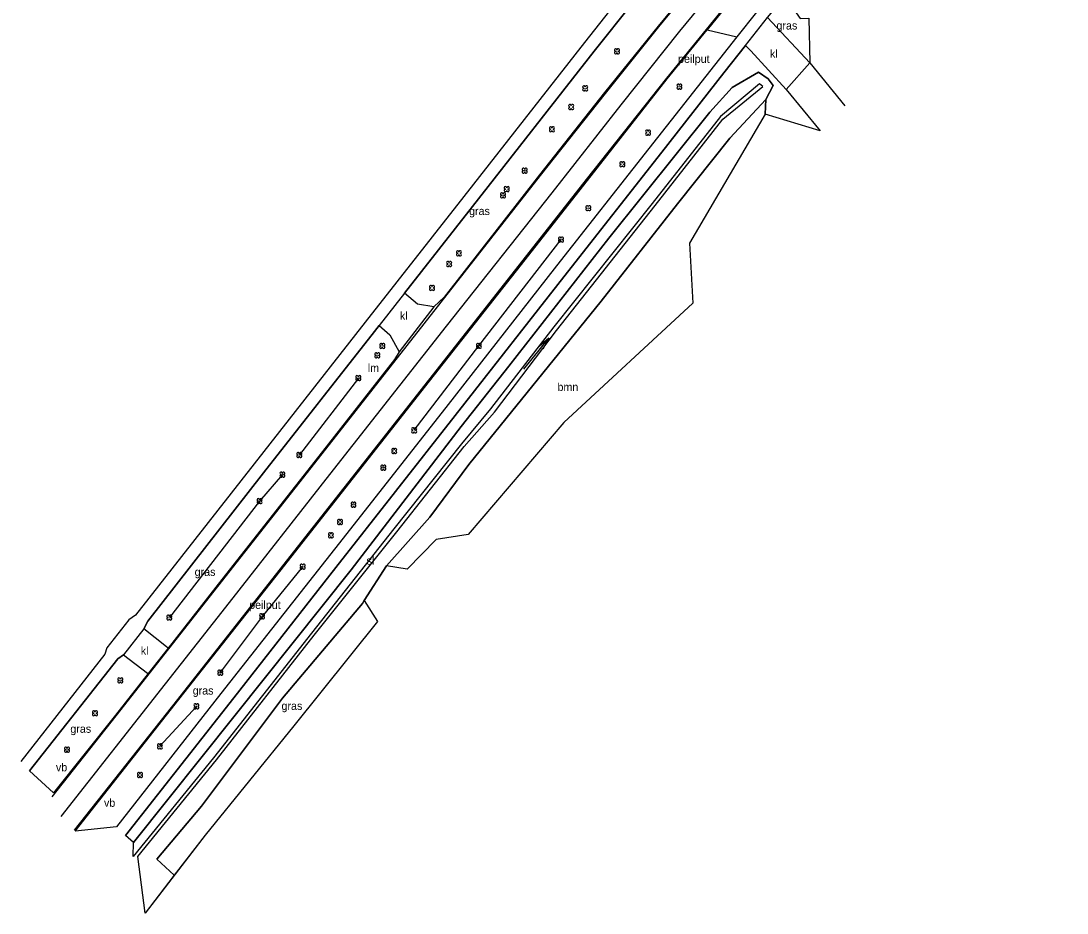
# Model space of a CAD drawing. Extents: x 154825 to 158680, y 370717 to 378075.
# Drawn here: x 157684.4 to 157815, y 372149.3 to 372260.7 of the extents above; entities that cross this region are included whole.
import ezdxf

# ---------------------------------------------------------------- set-up
doc = ezdxf.new("R2010")
doc.units = 0
for name, color, linetype in [('boom', 7, 'Continuous'), ('boomgaard(vs)', 7, 'Continuous'), ('boomgroep(vs)', 7, 'Continuous'), ('deelstreep(3-9)', 7, 'Continuous'), ('grazige vegetatie(vs)', 7, 'Continuous'), ('insteek sloot', 7, 'Continuous'), ('kantstreep', 7, 'Continuous'), ('klinkerverharding(vs)', 7, 'Continuous'), ('maaiveldlijn algemeen - gesloten verharding', 7, 'Continuous'), ('maaiveldlijn algemeen - onverhard', 7, 'Continuous'), ('maaiveldlijn algemeen - open verharding', 7, 'Continuous'), ('peilput', 7, 'Continuous'), ('raster - hek', 7, 'Continuous'), ('Sloot bodem', 7, 'Continuous'), ('sloot(vs)', 7, 'Continuous'), ('stroomrichting  watergangen', 7, 'Continuous'), ('struiken(vs)', 7, 'Continuous'), ('verkeersb_z kabel', 7, 'Continuous'), ('verlichtingsobject', 7, 'Continuous'), ('vlak_Boomgaard', 7, 'Continuous'), ('vlak_Grazige_vegetatie', 7, 'Continuous')]:
    doc.layers.add(name, color=color, linetype=linetype)

msp = doc.modelspace()

# ---------------------------------------------------------------- linework, layer by layer
at = {"layer": 'boom'}
for points in [[(157733.47, 372209.58), (157741.56, 372220.12), (157751.81, 372233.38)], [(157726.5, 372216.09), (157719.13, 372206.49)], [(157717.01, 372204.04), (157714.16, 372200.73), (157702.9, 372186.21)], [(157719.54, 372192.55), (157714.48, 372186.34), (157709.26, 372179.33)], [(157706.28, 372175.12), (157701.71, 372170.13)]]:
    msp.add_lwpolyline(points, dxfattribs=at)
for centre in [(157758.79, 372256.87), (157754.83, 372252.25), (157766.61, 372252.46), (157753.08, 372249.91), (157750.67, 372247.15), (157762.69, 372246.73), (157759.48, 372242.78), (157747.27, 372241.97), (157744.57, 372238.9), (157745.03, 372239.67), (157755.22, 372237.29), (157751.81, 372233.38), (157739.06, 372231.67), (157737.84, 372230.33), (157735.69, 372227.35), (157729.49, 372220.11), (157741.56, 372220.12), (157728.86, 372218.93), (157726.5, 372216.09), (157733.47, 372209.58), (157719.13, 372206.49), (157730.97, 372207), (157729.62, 372204.91), (157717.01, 372204.04), (157714.16, 372200.73), (157725.9, 372200.29), (157724.22, 372198.13), (157723.07, 372196.47), (157719.54, 372192.55), (157702.9, 372186.21), (157714.48, 372186.34), (157709.26, 372179.33), (157696.78, 372178.36), (157706.28, 372175.12), (157693.6, 372174.26), (157690.11, 372169.7), (157701.71, 372170.13), (157699.22, 372166.55)]:
    msp.add_circle(centre, 0.006, dxfattribs=at)
for centre, start, end in [((157758.63, 372257.03), 357.075, 272.925), ((157758.95, 372257.03), 267.075, 182.925), ((157758.63, 372256.71), 87.075, 2.925), ((157758.95, 372256.71), 177.075, 92.925), ((157754.67, 372252.41), 357.075, 272.925), ((157754.67, 372252.1), 87.075, 2.925), ((157754.99, 372252.41), 267.075, 182.925), ((157754.99, 372252.1), 177.075, 92.925), ((157766.45, 372252.62), 357.075, 272.925), ((157766.45, 372252.3), 87.075, 2.925), ((157766.76, 372252.62), 267.075, 182.925), ((157766.76, 372252.3), 177.075, 92.925), ((157752.92, 372250.07), 357.075, 272.925), ((157752.92, 372249.75), 87.075, 2.925), ((157753.24, 372250.07), 267.075, 182.925), ((157753.24, 372249.75), 177.075, 92.925), ((157750.51, 372247.3), 357.075, 272.925), ((157750.51, 372246.99), 87.075, 2.925), ((157750.83, 372247.3), 267.075, 182.925), ((157750.83, 372246.99), 177.075, 92.925), ((157762.53, 372246.89), 357.075, 272.925), ((157762.53, 372246.57), 87.075, 2.925), ((157762.85, 372246.89), 267.075, 182.925), ((157762.85, 372246.57), 177.075, 92.925), ((157759.32, 372242.94), 357.075, 272.925), ((157759.32, 372242.62), 87.075, 2.925), ((157759.64, 372242.94), 267.075, 182.925), ((157759.64, 372242.62), 177.075, 92.925), ((157747.12, 372242.13), 357.075, 272.925), ((157747.12, 372241.81), 87.075, 2.925), ((157747.43, 372242.13), 267.075, 182.925), ((157747.43, 372241.81), 177.075, 92.925), ((157744.41, 372239.06), 357.075, 272.925), ((157744.41, 372238.74), 87.075, 2.925), ((157744.73, 372239.06), 267.075, 182.925), ((157744.73, 372238.74), 177.075, 92.925), ((157744.87, 372239.83), 357.075, 272.925), ((157744.87, 372239.51), 87.075, 2.925), ((157745.19, 372239.83), 267.075, 182.925), ((157745.19, 372239.51), 177.075, 92.925), ((157755.07, 372237.45), 357.075, 272.925), ((157755.38, 372237.45), 267.075, 182.925), ((157755.07, 372237.14), 87.075, 2.925), ((157755.38, 372237.14), 177.075, 92.925), ((157751.65, 372233.54), 357.075, 272.925), ((157751.96, 372233.54), 267.075, 182.925), ((157751.65, 372233.22), 87.075, 2.925), ((157751.96, 372233.22), 177.075, 92.925), ((157738.9, 372231.82), 357.075, 272.925), ((157738.9, 372231.51), 87.075, 2.925), ((157739.21, 372231.82), 267.075, 182.925), ((157739.21, 372231.51), 177.075, 92.925), ((157737.68, 372230.48), 357.075, 272.925), ((157737.68, 372230.17), 87.075, 2.925), ((157738, 372230.48), 267.075, 182.925), ((157738, 372230.17), 177.075, 92.925), ((157735.54, 372227.5), 357.075, 272.925), ((157735.54, 372227.19), 87.075, 2.925), ((157735.85, 372227.5), 267.075, 182.925), ((157735.85, 372227.19), 177.075, 92.925), ((157728.71, 372219.08), 357.075, 272.925), ((157729.02, 372219.08), 267.075, 182.925), ((157729.33, 372220.26), 357.075, 272.925), ((157729.33, 372219.95), 87.075, 2.925), ((157729.65, 372220.26), 267.075, 182.925), ((157729.65, 372219.95), 177.075, 92.925), ((157741.4, 372220.27), 357.075, 272.925), ((157741.4, 372219.96), 87.075, 2.925), ((157741.71, 372220.27), 267.075, 182.925), ((157741.71, 372219.96), 177.075, 92.925), ((157728.71, 372218.77), 87.075, 2.925), ((157729.02, 372218.77), 177.075, 92.925), ((157726.34, 372216.24), 357.075, 272.925), ((157726.34, 372215.93), 87.075, 2.925), ((157726.66, 372216.24), 267.075, 182.925), ((157726.66, 372215.93), 177.075, 92.925), ((157733.31, 372209.74), 357.075, 272.925), ((157733.31, 372209.42), 87.075, 2.925), ((157733.63, 372209.74), 267.075, 182.925), ((157733.63, 372209.42), 177.075, 92.925), ((157718.97, 372206.65), 357.075, 272.925), ((157718.97, 372206.33), 87.075, 2.925), ((157719.29, 372206.65), 267.075, 182.925), ((157719.29, 372206.33), 177.075, 92.925), ((157730.82, 372207.16), 357.075, 272.925), ((157730.82, 372206.84), 87.075, 2.925), ((157731.13, 372207.16), 267.075, 182.925), ((157731.13, 372206.84), 177.075, 92.925), ((157729.46, 372205.07), 357.075, 272.925), ((157729.46, 372204.75), 87.075, 2.925), ((157729.78, 372205.07), 267.075, 182.925), ((157729.78, 372204.75), 177.075, 92.925), ((157716.86, 372204.2), 357.075, 272.925), ((157716.86, 372203.88), 87.075, 2.925), ((157717.17, 372204.2), 267.075, 182.925), ((157717.17, 372203.88), 177.075, 92.925), ((157714, 372200.89), 357.075, 272.925), ((157714.32, 372200.89), 267.075, 182.925), ((157714, 372200.58), 87.075, 2.925), ((157714.32, 372200.58), 177.075, 92.925), ((157725.74, 372200.45), 357.075, 272.925), ((157725.74, 372200.14), 87.075, 2.925), ((157726.05, 372200.45), 267.075, 182.925), ((157726.05, 372200.14), 177.075, 92.925), ((157724.06, 372198.29), 357.075, 272.925), ((157724.38, 372198.29), 267.075, 182.925), ((157724.06, 372197.97), 87.075, 2.925), ((157724.38, 372197.97), 177.075, 92.925), ((157722.91, 372196.63), 357.075, 272.925), ((157722.91, 372196.31), 87.075, 2.925), ((157723.22, 372196.63), 267.075, 182.925), ((157723.22, 372196.31), 177.075, 92.925), ((157719.39, 372192.71), 357.075, 272.925), ((157719.39, 372192.39), 87.075, 2.925), ((157719.7, 372192.71), 267.075, 182.925), ((157719.7, 372192.39), 177.075, 92.925), ((157714.32, 372186.5), 357.075, 272.925), ((157714.63, 372186.5), 267.075, 182.925), ((157702.74, 372186.36), 357.075, 272.925), ((157702.74, 372186.05), 87.075, 2.925), ((157703.05, 372186.36), 267.075, 182.925), ((157703.05, 372186.05), 177.075, 92.925), ((157714.32, 372186.18), 87.075, 2.925), ((157714.63, 372186.18), 177.075, 92.925), ((157709.1, 372179.49), 357.075, 272.925), ((157709.1, 372179.17), 87.075, 2.925), ((157709.42, 372179.49), 267.075, 182.925), ((157709.42, 372179.17), 177.075, 92.925), ((157696.62, 372178.51), 357.075, 272.925), ((157696.62, 372178.2), 87.075, 2.925), ((157696.93, 372178.51), 267.075, 182.925), ((157696.93, 372178.2), 177.075, 92.925), ((157706.12, 372175.28), 357.075, 272.925), ((157706.12, 372174.96), 87.075, 2.925), ((157706.44, 372175.28), 267.075, 182.925), ((157706.44, 372174.96), 177.075, 92.925), ((157693.44, 372174.42), 357.075, 272.925), ((157693.44, 372174.1), 87.075, 2.925), ((157693.76, 372174.42), 267.075, 182.925), ((157693.76, 372174.1), 177.075, 92.925), ((157689.95, 372169.86), 357.075, 272.925), ((157689.95, 372169.54), 87.075, 2.925), ((157690.27, 372169.86), 267.075, 182.925), ((157690.27, 372169.54), 177.075, 92.925), ((157701.55, 372170.29), 357.075, 272.925), ((157701.55, 372169.97), 87.075, 2.925), ((157701.87, 372170.29), 267.075, 182.925), ((157701.87, 372169.97), 177.075, 92.925), ((157699.06, 372166.7), 357.075, 272.925), ((157699.06, 372166.39), 87.075, 2.925), ((157699.38, 372166.7), 267.075, 182.925), ((157699.38, 372166.39), 177.075, 92.925)]:
    msp.add_arc(centre, 0.158, start, end, dxfattribs=at)
at = {"layer": 'boomgaard(vs)'}
msp.add_lwpolyline([(157777.39, 372250.85), (157777.31, 372249.02), (157767.86, 372232.92), (157768.29, 372225.42), (157752.18, 372210.55), (157740.23, 372196.57), (157736.22, 372195.93), (157732.58, 372192.22), (157730.02, 372192.67)], dxfattribs=at)
at = {"layer": 'deelstreep(3-9)'}
msp.add_lwpolyline([(157689.4, 372161.36), (157702.43, 372177.92), (157710.42, 372188.06), (157722.95, 372204.04), (157737.52, 372222.55), (157750.69, 372239.21), (157759.31, 372250.21), (157766.67, 372259.37), (157773.99, 372268.31), (157781.58, 372277.42), (157789.17, 372286.32), (157796.87, 372295.06), (157804.68, 372303.71), (157812.71, 372312.43), (157820.73, 372320.9), (157828.82, 372329.36), (157837.04, 372337.78), (157845.42, 372346.18), (157853.69, 372354.29), (157870.46, 372370.32), (157887.63, 372386.49), (157889.89, 372388.63), (157900.57, 372398.73)], dxfattribs=at)
at = {"layer": 'insteek sloot'}
for points in [[(157777.39, 372250.85), (157778.3, 372252.59), (157777.68, 372253.43), (157776.46, 372254.28), (157773.18, 372252.34), (157770.38, 372249.29), (157757.8, 372233.56), (157745.31, 372217.57), (157739.35, 372210.05), (157725.59, 372192.17), (157711.13, 372174), (157698.4, 372158.11)], [(157730.02, 372192.67), (157735.41, 372198.72), (157740.28, 372205.3), (157756.83, 372225.67), (157766.36, 372237.84), (157772.89, 372246.04), (157777.39, 372250.85)], [(157701.34, 372156.06), (157706.89, 372162.66), (157717.01, 372176.13), (157727, 372187.97), (157727.22, 372188.32), (157730.02, 372192.67)]]:
    msp.add_lwpolyline(points, dxfattribs=at)
at = {"layer": 'kantstreep'}
for points in [[(157688.24, 372163.81), (157696.25, 372173.94), (157708.93, 372190.07), (157721.96, 372206.65), (157736.85, 372225.58), (157749.26, 372241.36), (157757.37, 372251.62), (157764.03, 372259.92), (157770.49, 372267.79), (157774.87, 372273.1), (157779.86, 372279.1), (157787.46, 372287.99), (157795.37, 372296.93), (157803.03, 372305.43), (157811.11, 372314.18), (157819.16, 372322.72)], [(157817.57, 372314.15), (157804.62, 372300.14), (157792.61, 372286.67), (157785.13, 372277.99), (157774.88, 372265.71), (157764.97, 372253.5), (157754.97, 372240.87), (157746.11, 372229.64), (157735.28, 372215.84), (157728.98, 372207.85), (157716.56, 372192.06), (157703.9, 372175.97), (157691.02, 372159.65)]]:
    msp.add_lwpolyline(points, dxfattribs=at)
at = {"layer": 'maaiveldlijn algemeen - gesloten verharding'}
for points in [[(157969.53, 372482.06), (157968.91, 372479.75), (157966.46, 372472.24), (157963.55, 372465), (157959.74, 372457.31), (157955.42, 372450.24), (157950.59, 372443.72), (157945.35, 372437.77), (157939.89, 372432.18), (157935.93, 372428.36), (157919.65, 372413.08), (157902.19, 372396.75), (157893.25, 372388.19), (157875.56, 372371.65), (157863.74, 372360.45), (157853.15, 372350.29), (157843.8, 372340.99), (157832.49, 372329.54), (157817.76, 372314.12), (157804.8, 372300.01), (157792.67, 372286.53), (157785.23, 372277.85), (157775.12, 372265.78), (157770.05, 372259.54)], [(157855.75, 372368.92), (157855.55, 372367.78), (157848.36, 372360.88), (157837.57, 372350.49), (157829.39, 372342.37), (157819.89, 372332.67), (157811.61, 372324), (157800.76, 372312.35), (157787.63, 372297.76), (157783.65, 372293.2), (157777.15, 372285.58), (157768.13, 372274.73), (157767.5, 372274.35), (157765.07, 372271.33), (157764.74, 372270.67), (157754.76, 372257.97), (157739.69, 372238.75), (157727.37, 372223.08), (157713.5, 372205.39), (157698.66, 372186.51), (157697.84, 372185.91), (157695.08, 372182.41), (157694.84, 372181.63), (157684.36, 372168.23)], [(157774.86, 372257.61), (157777.61, 372261.09), (157780.63, 372264.7), (157788.97, 372274.31), (157795.06, 372281.32), (157803.72, 372291.22), (157810.05, 372298.18), (157821.31, 372310.37)], [(157766.95, 372270.36), (157766.14, 372269.38), (157765.51, 372268.92), (157755.94, 372256.91), (157740.75, 372237.52), (157732.25, 372226.68)], [(157770.32, 372267.78), (157769.31, 372266.56), (157763.94, 372260.03), (157757.26, 372251.72), (157749.14, 372241.47), (157737.2, 372226.2), (157735.93, 372224.99)], [(157776.23, 372261.75), (157773.77, 372258.68)], [(157691.12, 372159.54), (157704.08, 372175.97), (157716.71, 372191.94), (157729.27, 372207.94), (157735.38, 372215.69), (157746.26, 372229.47), (157755.11, 372240.74), (157765.07, 372253.43), (157770.05, 372259.54)], [(157773.77, 372258.68), (157762.77, 372244.73), (157751.26, 372230.09), (157737.41, 372212.43), (157723.54, 372194.74), (157709.34, 372176.73), (157696.3, 372160.1)], [(157774.86, 372257.61), (157772.16, 372254.18), (157764.39, 372244.29), (157752.63, 372229.31), (157738.61, 372211.4), (157723.67, 372192.43), (157710.93, 372176.2), (157697.43, 372159)], [(157732.25, 372226.68), (157729.1, 372222.67), (157728.5, 372221.9), (157714.64, 372204.28), (157700.2, 372185.75), (157699.72, 372184.78)], [(157735.93, 372224.99), (157731.6, 372219.35)], [(157731.6, 372219.35), (157731.02, 372218.39), (157722.02, 372206.93), (157708.98, 372190.35), (157702.75, 372182.4)], [(157699.72, 372184.78), (157697.18, 372181.54)], [(157697.18, 372181.54), (157696.47, 372181.05), (157685.44, 372167.05)], [(157702.75, 372182.4), (157700.25, 372179.22), (157696.18, 372174.03), (157688.43, 372164.31)]]:
    msp.add_lwpolyline(points, dxfattribs=at)
at = {"layer": 'maaiveldlijn algemeen - onverhard'}
for points in [[(157782.87, 372255.43), (157787.26, 372250.08)], [(157779.92, 372252.1), (157784.16, 372246.96)]]:
    msp.add_lwpolyline(points, dxfattribs=at)
at = {"layer": 'maaiveldlijn algemeen - open verharding'}
for points in [[(157782.87, 372255.43), (157777.61, 372261.09)], [(157770.05, 372259.54), (157773.77, 372258.68)], [(157774.86, 372257.61), (157775.53, 372256.92), (157779.92, 372252.1)], [(157735.93, 372224.99), (157733.88, 372225.32), (157732.25, 372226.68)], [(157729.1, 372222.67), (157730.44, 372221.5), (157731.6, 372219.35)], [(157702.75, 372182.4), (157702.53, 372182.56), (157699.72, 372184.78)], [(157697.18, 372181.54), (157700.18, 372179.27), (157700.25, 372179.22)]]:
    msp.add_lwpolyline(points, dxfattribs=at)
at = {"layer": 'raster - hek'}
msp.add_lwpolyline([(157779.92, 372252.1), (157782.87, 372255.43)], dxfattribs=at)
at = {"layer": 'Sloot bodem'}
msp.add_lwpolyline([(157698.96, 372156.37), (157708.8, 372168.43), (157721, 372184), (157731.29, 372196.89), (157739.71, 372207.55), (157743.49, 372211.84), (157751.26, 372222.04), (157763.56, 372237.62), (157772.04, 372248.41), (157777.02, 372252.46), (157776.61, 372252.82), (157771.72, 372248.75), (157763.19, 372237.89), (157750.92, 372222.5), (157743.02, 372212.24), (157739.39, 372207.88), (157730.91, 372197.27), (157720.65, 372184.24), (157708.4, 372168.7), (157698.36, 372156.36)], dxfattribs=at)
at = {"layer": 'stroomrichting  watergangen'}
for p, q in [((157747.16, 372217.21), (157750.31, 372221.09)), ((157750.28, 372221.09), (157749.09, 372220.05)), ((157750.31, 372221.09), (157749.54, 372219.71))]:
    msp.add_line(p, q, dxfattribs=at)
at = {"layer": 'struiken(vs)'}
for points in [[(157727.22, 372188.32), (157728.9, 372185.72), (157718.43, 372172.67), (157707.35, 372159.03), (157699.87, 372149.32)], [(157701.34, 372156.06), (157703.5, 372154.03)]]:
    msp.add_lwpolyline(points, dxfattribs=at)
at = {"layer": 'vlak_Boomgaard'}
msp.add_lwpolyline([(157736.22, 372195.93), (157732.58, 372192.22), (157730.02, 372192.67), (157735.41, 372198.72), (157740.28, 372205.3), (157756.83, 372225.67), (157766.36, 372237.84), (157772.89, 372246.04), (157777.39, 372250.85), (157777.31, 372249.02), (157767.86, 372232.92), (157768.29, 372225.42), (157752.18, 372210.55), (157740.23, 372196.57)], close=True, dxfattribs=at)
at = {"layer": 'vlak_Grazige_vegetatie'}
msp.add_lwpolyline([(157823.47, 372308.31), (157812.79, 372296.27), (157806.97, 372289.2), (157805.57, 372286.75), (157804.13, 372286.04), (157800.1, 372282.45), (157800.76, 372281.1), (157799.02, 372283.25), (157792.97, 372276.44), (157783.78, 372266.31), (157780.59, 372262.52), (157781.66, 372260.96), (157782.78, 372260.99), (157782.87, 372255.43), (157777.61, 372261.09), (157780.63, 372264.7), (157788.97, 372274.31), (157795.06, 372281.32), (157803.72, 372291.22), (157810.05, 372298.18), (157821.31, 372310.37)], dxfattribs=at)
for points in [[(157737.2, 372226.2), (157735.93, 372224.99), (157733.88, 372225.32), (157732.25, 372226.68), (157740.75, 372237.52), (157755.94, 372256.91), (157765.51, 372268.92), (157766.14, 372269.38), (157769.31, 372266.56), (157763.94, 372260.03), (157757.26, 372251.72), (157749.14, 372241.47)], [(157696.3, 372160.1), (157691.12, 372159.54), (157704.08, 372175.97), (157716.71, 372191.94), (157729.27, 372207.94), (157735.38, 372215.69), (157746.26, 372229.47), (157755.11, 372240.74), (157765.07, 372253.43), (157770.05, 372259.54), (157773.77, 372258.68), (157762.77, 372244.73), (157751.26, 372230.09), (157737.41, 372212.43), (157723.54, 372194.74), (157709.34, 372176.73)], [(157775.53, 372256.92), (157779.92, 372252.1), (157784.16, 372246.96), (157777.31, 372249.02), (157777.39, 372250.85), (157778.3, 372252.59), (157777.68, 372253.43), (157776.46, 372254.28), (157773.18, 372252.34), (157770.38, 372249.29), (157757.8, 372233.56), (157745.31, 372217.57), (157739.35, 372210.05), (157725.59, 372192.17), (157711.13, 372174), (157698.4, 372158.11), (157697.43, 372159), (157710.93, 372176.2), (157723.67, 372192.43), (157738.61, 372211.4), (157752.63, 372229.31), (157764.39, 372244.29), (157772.16, 372254.18), (157774.86, 372257.61)], [(157777.68, 372253.43), (157778.3, 372252.59), (157777.39, 372250.85), (157772.89, 372246.04), (157766.36, 372237.84), (157756.83, 372225.67), (157740.28, 372205.3), (157735.41, 372198.72), (157730.02, 372192.67), (157727.22, 372188.32), (157727, 372187.97), (157717.01, 372176.13), (157706.89, 372162.66), (157701.34, 372156.06), (157703.5, 372154.03), (157699.87, 372149.32), (157698.96, 372156.37), (157708.8, 372168.43), (157721, 372184), (157731.29, 372196.89), (157739.71, 372207.55), (157743.49, 372211.84), (157751.26, 372222.04), (157763.56, 372237.62), (157772.04, 372248.41), (157777.02, 372252.46), (157776.61, 372252.82), (157771.72, 372248.75), (157763.19, 372237.89), (157750.92, 372222.5), (157743.02, 372212.24), (157739.39, 372207.88), (157730.91, 372197.27), (157720.65, 372184.24), (157708.4, 372168.7), (157698.36, 372156.36), (157698.4, 372158.11), (157711.13, 372174), (157725.59, 372192.17), (157739.35, 372210.05), (157745.31, 372217.57), (157757.8, 372233.56), (157770.38, 372249.29), (157773.18, 372252.34), (157776.46, 372254.28)], [(157708.98, 372190.35), (157702.75, 372182.4), (157702.53, 372182.56), (157699.72, 372184.78), (157700.2, 372185.75), (157714.64, 372204.28), (157728.5, 372221.9), (157729.1, 372222.67), (157730.44, 372221.5), (157731.6, 372219.35), (157731.02, 372218.39), (157722.02, 372206.93)], [(157707.35, 372159.03), (157703.5, 372154.03), (157701.34, 372156.06), (157706.89, 372162.66), (157717.01, 372176.13), (157727, 372187.97), (157727.22, 372188.32), (157728.9, 372185.72), (157718.43, 372172.67)], [(157696.18, 372174.03), (157688.43, 372164.31), (157685.44, 372167.05), (157696.47, 372181.05), (157697.18, 372181.54), (157700.18, 372179.27), (157700.25, 372179.22)]]:
    msp.add_lwpolyline(points, close=True, dxfattribs=at)

# ---------------------------------------------------------------- texts
at = {"layer": 'boomgroep(vs)'}
msp.add_text('bmn', height=1, dxfattribs=at).set_placement((157751.37, 372214.48))
at = {"layer": 'grazige vegetatie(vs)'}
for p in [(157778.72, 372259.59), (157740.33, 372236.44), (157706.05, 372191.4), (157705.81, 372176.59), (157716.9, 372174.68), (157690.53, 372171.82)]:
    msp.add_text('gras', height=1, dxfattribs=at).set_placement(p)
at = {"layer": 'klinkerverharding(vs)'}
for p in [(157777.91, 372256.07), (157731.69, 372223.37), (157699.33, 372181.57)]:
    msp.add_text('kl', height=1, dxfattribs=at).set_placement(p)
at = {"layer": 'peilput'}
for p in [(157766.43, 372255.43), (157712.86, 372187.28)]:
    msp.add_text('peilput', height=1, dxfattribs=at).set_placement(p)
at = {"layer": 'sloot(vs)'}
msp.add_text('sl', height=1, dxfattribs=at).set_placement((157727.52, 372192.81))
at = {"layer": 'verkeersb_z kabel'}
for p in [(157688.73, 372167.01), (157694.73, 372162.58)]:
    msp.add_text('vb', height=1, dxfattribs=at).set_placement(p)
at = {"layer": 'verlichtingsobject'}
msp.add_text('lm', height=1, dxfattribs=at).set_placement((157727.68, 372216.86))

doc.saveas('drawing.dxf')
